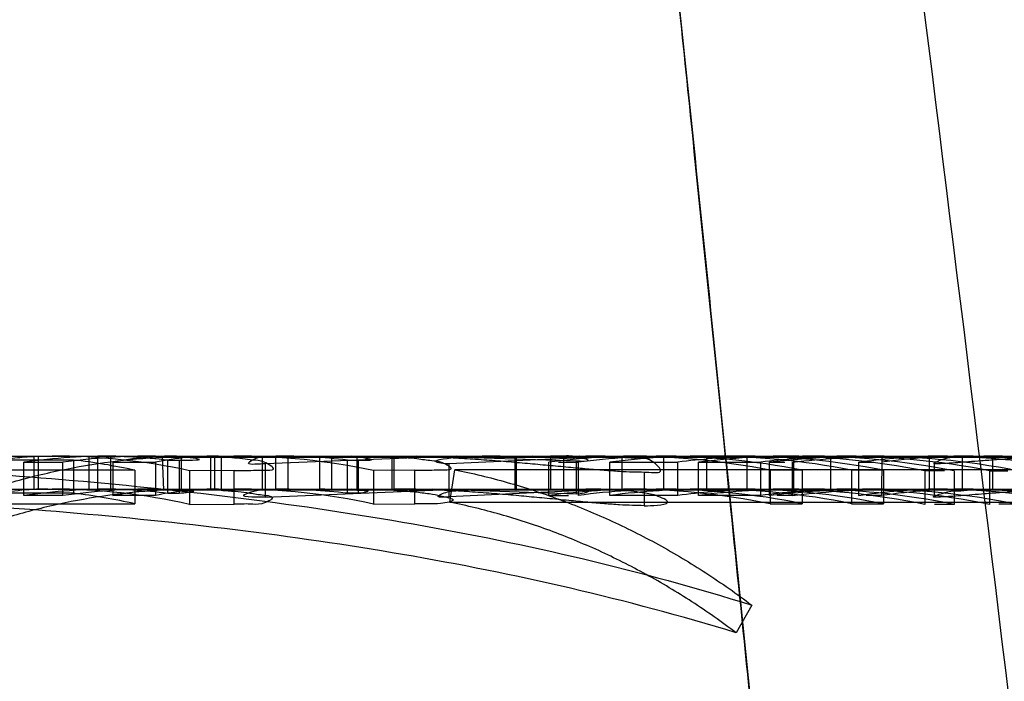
# Model space of a CAD drawing. Header units: millimetres. Extents: x 0 to 297, y 0 to 210.
# Tile 304 of 455: x 143.565 to 143.6364, y 160.7093 to 160.7574. Entities that reach past the tile are written whole.
import ezdxf

# ---------------------------------------------------------------- set-up
doc = ezdxf.new("R2010")
doc.units = ezdxf.units.MM
doc.header["$LTSCALE"] = 16.335
doc.layers.add('INTFCLR_144815', color=7, linetype='CONTINUOUS')

msp = doc.modelspace()

# ---------------------------------------------------------------- linework, layer by layer
at = {"layer": 'INTFCLR_144815', "color": 9, "linetype": 'Continuous'}
for p, q in [((143.5193338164, 160.7256984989), (143.6655571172, 160.7256984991)), ((143.571599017, 160.723297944), (143.571599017, 160.7256979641)), ((143.5844618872, 160.7232981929), (143.5844618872, 160.725698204)), ((143.603514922, 160.725698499), (143.603514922, 160.723298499)), ((143.6044647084, 160.723298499), (143.6044647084, 160.725698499)), ((143.6086853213, 160.725698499), (143.6086853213, 160.723298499)), ((143.6117246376, 160.723298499), (143.6117246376, 160.725698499)), ((143.5765616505, 160.7253977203), (143.5765616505, 160.7229863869)), ((143.5895432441, 160.7254064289), (143.5895432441, 160.7229954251)), ((143.6313797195, 160.7227096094), (143.6313797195, 160.7251310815)), ((143.5805329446, 160.722197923), (143.5805329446, 160.7246383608)), ((143.5936629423, 160.7222194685), (143.5936629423, 160.7246591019)), ((143.5637903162, 160.723298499), (143.5719442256, 160.723298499)), ((143.574820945, 160.723298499), (143.5763482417, 160.723298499)), ((143.5765159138, 160.723298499), (143.5840093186, 160.723298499)), ((143.5871232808, 160.7232984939), (143.5937560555, 160.7232985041)), ((143.5949722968, 160.7232984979), (143.6056295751, 160.7232984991)), ((143.6060723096, 160.723298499), (143.610484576, 160.723298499)), ((143.6111876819, 160.723298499), (143.6150085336, 160.723298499)), ((143.6170207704, 160.723298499), (143.6215296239, 160.723298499)), ((143.6218017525, 160.723298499), (143.6309177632, 160.723298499)), ((143.6327869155, 160.723298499), (143.6414473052, 160.7232984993))]:
    msp.add_line(p, q, dxfattribs=at)
at = {"layer": 'INTFCLR_144815', "color": 6, "linetype": 'Continuous'}
for p, q in [((143.5660368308, 160.723298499), (143.5660368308, 160.725698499)), ((143.5663217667, 160.725698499), (143.5663217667, 160.723298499)), ((143.5699903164, 160.725698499), (143.5699903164, 160.723298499)), ((143.5706432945, 160.723297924), (143.5706432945, 160.7256979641)), ((143.571599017, 160.7256979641), (143.5706432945, 160.7256979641)), ((143.5767041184, 160.7256158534), (143.571599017, 160.7256979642)), ((143.5765159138, 160.7256984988), (143.5796069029, 160.7256152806)), ((143.5788581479, 160.723298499), (143.5788581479, 160.725698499)), ((143.5791252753, 160.725698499), (143.5791252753, 160.723298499)), ((143.5825860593, 160.725698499), (143.5825860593, 160.723298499)), ((143.5966946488, 160.7256984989), (143.5828152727, 160.7251280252)), ((143.5835655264, 160.7232981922), (143.5835655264, 160.7256982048)), ((143.5844618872, 160.7256982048), (143.5835655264, 160.7256982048)), ((143.5894482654, 160.7256195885), (143.5844618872, 160.7256982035)), ((143.5867390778, 160.7256911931), (143.5871232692, 160.725698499)), ((143.5867390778, 160.7256911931), (143.5867390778, 160.7232909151)), ((143.5937560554, 160.725698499), (143.5876413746, 160.7256190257)), ((143.592137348, 160.7256195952), (143.5890847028, 160.725698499)), ((143.5894815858, 160.723298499), (143.5894815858, 160.725698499)), ((143.5919985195, 160.725698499), (143.5919985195, 160.723298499)), ((143.5949722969, 160.7256984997), (143.605402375, 160.7253421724)), ((143.5961600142, 160.7251455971), (143.6079035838, 160.7256984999)), ((143.6009502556, 160.723298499), (143.6009502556, 160.725698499)), ((143.605629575, 160.7256984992), (143.6010157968, 160.7256230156)), ((143.6022097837, 160.7256984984), (143.6010157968, 160.7256230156)), ((143.6022097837, 160.7256984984), (143.6010157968, 160.7256230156)), ((143.6275586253, 160.725673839), (143.6275408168, 160.7228309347)), ((143.6275586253, 160.725673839), (143.6310016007, 160.725673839)), ((143.6310016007, 160.7256737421), (143.6310016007, 160.7232728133)), ((143.6333760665, 160.725698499), (143.6333760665, 160.723298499)), ((143.6356140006, 160.723298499), (143.6356140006, 160.725698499)), ((143.5628705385, 160.7254124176), (143.5688720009, 160.7254124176)), ((143.5652762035, 160.7228298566), (143.5652762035, 160.7252469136)), ((143.5652762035, 160.7252437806), (143.568107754, 160.7252437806)), ((143.568107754, 160.7228266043), (143.568107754, 160.7252437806)), ((143.5688720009, 160.7254079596), (143.5688720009, 160.7229970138)), ((143.5717288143, 160.7252478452), (143.5717288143, 160.7228308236)), ((143.5717288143, 160.7252478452), (143.5748215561, 160.7252478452)), ((143.5748215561, 160.7252526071), (143.5748215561, 160.7228357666)), ((143.5753117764, 160.7256236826), (143.5754104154, 160.7232263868)), ((143.5753117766, 160.7256236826), (143.6524658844, 160.7256236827)), ((143.5757246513, 160.725397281), (143.5765616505, 160.7253977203)), ((143.5757246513, 160.7229859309), (143.5757246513, 160.725397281)), ((143.5767041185, 160.7256158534), (143.5767041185, 160.7232127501)), ((143.5796069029, 160.7256152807), (143.5796069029, 160.7232121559)), ((143.582815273, 160.722706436), (143.582815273, 160.7251280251)), ((143.5876413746, 160.7256190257), (143.5867708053, 160.7256243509)), ((143.5876413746, 160.7256190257), (143.5867708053, 160.7256243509)), ((143.5876413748, 160.7232160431), (143.5876413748, 160.7256190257)), ((143.5887596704, 160.7254063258), (143.5895432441, 160.7254064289)), ((143.5887596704, 160.7229953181), (143.5887596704, 160.7254063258)), ((143.5894482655, 160.725619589), (143.5894482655, 160.7232166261)), ((143.592137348, 160.7256195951), (143.592137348, 160.7232166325)), ((143.5961600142, 160.7227246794), (143.5961600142, 160.7251455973)), ((143.6010157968, 160.7256230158), (143.6010157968, 160.7232201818)), ((143.6033805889, 160.7228348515), (143.6033805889, 160.7252517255)), ((143.605402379, 160.7229287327), (143.605402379, 160.7253421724)), ((143.6055176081, 160.7252520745), (143.6055176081, 160.7228352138)), ((143.6078042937, 160.7228316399), (143.6078042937, 160.7252486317)), ((143.6078042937, 160.7252457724), (143.6127550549, 160.7252457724)), ((143.6127550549, 160.7228286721), (143.6127550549, 160.7252457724)), ((143.614247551, 160.7228323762), (143.614247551, 160.7252493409)), ((143.614247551, 160.7252465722), (143.6187768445, 160.7252465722)), ((143.6177592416, 160.725656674), (143.6148267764, 160.725656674)), ((143.6148267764, 160.7256557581), (143.6148267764, 160.7232541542)), ((143.6177592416, 160.725656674), (143.6177592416, 160.7232551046)), ((143.6187768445, 160.7228295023), (143.6187768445, 160.7252465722)), ((143.6194142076, 160.7228339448), (143.6194142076, 160.725250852)), ((143.6194142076, 160.7252438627), (143.6205263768, 160.7252438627)), ((143.6210822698, 160.7228266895), (143.6210822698, 160.7252438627)), ((143.6238285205, 160.7256563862), (143.621139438, 160.7256563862)), ((143.621139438, 160.7256553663), (143.621139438, 160.7232537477)), ((143.6238285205, 160.7256563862), (143.6238285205, 160.7232548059)), ((143.6258727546, 160.7252416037), (143.6258727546, 160.7228243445)), ((143.6258727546, 160.7252416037), (143.6269846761, 160.7252416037)), ((143.5733419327, 160.7246759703), (143.5641646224, 160.7246759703)), ((143.5733419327, 160.7246759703), (143.5733419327, 160.7222369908)), ((143.5805329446, 160.7246383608), (143.5773036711, 160.7246295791)), ((143.5773036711, 160.7246295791), (143.5773036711, 160.7221888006)), ((143.5936629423, 160.7246591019), (143.5906533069, 160.7246503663)), ((143.5906533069, 160.7246503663), (143.5906533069, 160.7222103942)), ((143.5961950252, 160.7223421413), (143.5965529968, 160.7247062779)), ((143.6769931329, 160.724706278), (143.5965529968, 160.7247062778)), ((143.6103115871, 160.7245365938), (143.6103115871, 160.7220922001)), ((143.6217745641, 160.7246672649), (143.61945946, 160.7246672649)), ((143.61945946, 160.7246613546), (143.61945946, 160.7222218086)), ((143.6217745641, 160.7246672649), (143.6217745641, 160.722227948)), ((143.6253540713, 160.7246732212), (143.6253540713, 160.7222341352)), ((143.6276691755, 160.7246672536), (143.6253540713, 160.7246672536)), ((143.6276691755, 160.7246672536), (143.6276691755, 160.7222279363)), ((143.6306691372, 160.7246218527), (143.6306691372, 160.7221807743)), ((143.6328061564, 160.7246215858), (143.6328061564, 160.722180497)), ((143.6353659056, 160.7246322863), (143.6367114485, 160.7246322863)), ((143.6353659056, 160.7246299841), (143.6353659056, 160.7221892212)), ((143.5688720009, 160.7230016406), (143.5628705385, 160.7230016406)), ((143.568107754, 160.7228266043), (143.5652762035, 160.7228266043)), ((143.5706432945, 160.723297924), (143.571599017, 160.723297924)), ((143.5767041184, 160.7232127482), (143.571599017, 160.723297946)), ((143.5748215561, 160.7228308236), (143.5717288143, 160.7228308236)), ((143.5719442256, 160.723298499), (143.574820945, 160.723298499)), ((143.652579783, 160.7232263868), (143.5754104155, 160.7232263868)), ((143.5765616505, 160.7229863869), (143.5757246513, 160.7229859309)), ((143.5763482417, 160.723298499), (143.5765159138, 160.723298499)), ((143.5796069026, 160.7232121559), (143.5765159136, 160.723298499)), ((143.5828152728, 160.722706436), (143.5966946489, 160.723298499)), ((143.5835655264, 160.7232981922), (143.5844618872, 160.7232981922)), ((143.5840093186, 160.723298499), (143.5871232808, 160.7232984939)), ((143.5844618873, 160.723298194), (143.5894482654, 160.723216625)), ((143.5866882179, 160.7232771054), (143.5876413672, 160.7232160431)), ((143.5866882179, 160.7232771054), (143.5876413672, 160.7232160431)), ((143.5871232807, 160.7232984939), (143.5867390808, 160.7232909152)), ((143.5876413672, 160.7232160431), (143.5937560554, 160.7232985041)), ((143.5895432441, 160.7229954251), (143.5887596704, 160.7229953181)), ((143.592137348, 160.7232166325), (143.5890847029, 160.723298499)), ((143.5937560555, 160.7232985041), (143.5949722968, 160.7232984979)), ((143.6054023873, 160.7229287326), (143.5949722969, 160.7232985)), ((143.607903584, 160.723298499), (143.596160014, 160.7227246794)), ((143.6009710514, 160.7232285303), (143.6018042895, 160.723296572)), ((143.6009710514, 160.7232285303), (143.6018042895, 160.723296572)), ((143.6010157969, 160.7232201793), (143.605629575, 160.7232985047)), ((143.6056295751, 160.7232984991), (143.6060723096, 160.723298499)), ((143.6127550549, 160.7228286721), (143.6078042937, 160.7228286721)), ((143.610484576, 160.723298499), (143.6111876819, 160.723298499)), ((143.6187768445, 160.7228295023), (143.614247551, 160.7228295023)), ((143.6148267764, 160.7232551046), (143.6177592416, 160.7232551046)), ((143.6150085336, 160.723298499), (143.6170207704, 160.723298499)), ((143.6210822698, 160.7228266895), (143.6199703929, 160.7228266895)), ((143.621139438, 160.7232548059), (143.6238285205, 160.7232548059)), ((143.6215296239, 160.723298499), (143.6218017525, 160.723298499)), ((143.6275408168, 160.7228243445), (143.6264290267, 160.7228243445)), ((143.6310016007, 160.7232729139), (143.6275586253, 160.7232729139)), ((143.6309177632, 160.723298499), (143.6327869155, 160.723298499)), ((143.5641646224, 160.7222369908), (143.5733419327, 160.7222369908)), ((143.5773036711, 160.7221888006), (143.5805329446, 160.722197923)), ((143.5906533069, 160.7222103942), (143.5936629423, 160.7222194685)), ((143.5961950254, 160.7223421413), (143.676579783, 160.7223421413)), ((143.61945946, 160.722227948), (143.6217745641, 160.722227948)), ((143.6253540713, 160.7222279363), (143.6276691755, 160.7222279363)), ((143.6373842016, 160.7221916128), (143.6360387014, 160.7221916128)), ((143.6181170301, 160.7148741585), (143.6169796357, 160.7128653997))]:
    msp.add_line(p, q, dxfattribs=at)
for centre, radius, start, end in [((143.57194869, 160.676179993), 0.0495185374, 90.0051656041, 97.7440058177), ((143.5673204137, 160.6785513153), 0.0471471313, 77.7753125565, 89.9900392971), ((143.5748203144, 160.6762657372), 0.0494327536, 89.9992691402, 97.80440072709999), ((143.5704132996, 160.6787237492), 0.046974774, 83.507786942, 89.7194708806), ((143.5763697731, 160.7018327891), 0.0238659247, 90.0516917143, 101.2131780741), ((143.5794270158, 160.7016994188), 0.0239990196, 90.0217669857, 101.0637060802), ((143.5805108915, 160.6761080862), 0.04959037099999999, 78.1984113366, 89.9921842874), ((143.5833933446, 160.6762732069), 0.04942530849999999, 83.7668541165, 89.8003995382), ((143.6104869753, 160.6689594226), 0.0567390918, 90.00242283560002, 97.1950055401), ((143.6126198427, 160.668981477), 0.0567170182, 90.0010069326, 97.19359067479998), ((143.6150106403, 160.667756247), 0.0579422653, 90.0020832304, 97.14444278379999), ((143.6088072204, 160.6704805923), 0.0552178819, 78.8771953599, 89.99564603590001), ((143.6111779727, 160.6704325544), 0.0552660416, 78.94577517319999, 89.9899341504), ((143.6215313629, 160.6664157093), 0.0592828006, 90.0016807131, 97.05750903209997), ((143.6147632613, 160.6704898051), 0.0552086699, 78.9402808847, 89.9957251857), ((143.6170506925, 160.6678192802), 0.0578792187, 89.99994679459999, 92.202040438), ((143.6170109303, 160.6704226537), 0.0552759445, 78.8826590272, 89.9898002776), ((143.6277185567, 160.6484494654), 0.07724905, 90.0028196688, 96.1712786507), ((143.6196636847, 160.6689149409), 0.056783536, 78.8245600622, 89.9961887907), ((143.6295054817, 160.6486249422), 0.0770735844, 91.44742872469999, 96.27426850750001), ((143.6233993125, 160.6664756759), 0.059222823, 89.99994221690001, 92.18687170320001), ((143.6217928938, 160.6688627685), 0.05683581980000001, 78.8269252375, 89.99106950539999), ((143.6242858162, 160.667719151), 0.0579793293, 78.9827873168, 89.99682514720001), ((143.6325610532, 160.6772215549), 0.0484773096, 91.84345059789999, 97.93025911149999), ((143.6263235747, 160.667675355), 0.0580232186, 79.0107852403, 89.99253681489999), ((143.6341419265, 160.6771204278), 0.0485780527, 90.00494769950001, 97.8098845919), ((143.630915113, 160.6663848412), 0.0593136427, 79.148038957, 89.9974399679), ((143.6327906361, 160.6664595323), 0.059239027, 79.1689651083, 90.0035985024), ((143.5637175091, 160.680479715), 0.0452229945, 77.7122491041, 83.45523027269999), ((143.6048052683, 161.205053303), 0.4798019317, 269.9149355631, 270.0850644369), ((143.619936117, 160.6677858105), 0.0579127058, 92.154193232, 97.12289690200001), ((143.6260355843, 160.6664177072), 0.05928079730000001, 92.13365334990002, 97.03333093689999), ((143.6313814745, 160.4020948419), 0.3225275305, 89.87345591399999, 90.12654408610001), ((143.5670340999, 160.7030496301), 0.0202491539, 90.0682628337, 102.2711624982), ((143.5719462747, 160.6756001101), 0.04769838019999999, 90.002461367, 98.0384966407), ((143.567317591, 160.6778190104), 0.04547972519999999, 77.316080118, 89.9861180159), ((143.5748231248, 160.6756086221), 0.0476899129, 90.0026188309, 98.0949087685), ((143.5637294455, 160.6797677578), 0.0435340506, 77.24375898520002, 83.21597154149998), ((143.570413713, 160.678025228), 0.0452732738, 83.2632107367, 89.70945100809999), ((143.5794397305, 160.7000311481), 0.0232675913, 90.0537614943, 101.4481735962), ((143.580510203, 160.6754846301), 0.0478140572, 77.7524052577, 89.9910688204), ((143.5833934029, 160.6756580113), 0.0476404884, 83.532427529, 89.79299183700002), ((143.6040929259, 161.1844579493), 0.4616234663, 269.9115861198, 270.0884138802), ((143.6104856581, 160.6686281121), 0.0546703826, 90.0011341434, 97.46739093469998), ((143.6126213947, 160.6686053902), 0.0546931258, 90.0026701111, 97.46291585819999), ((143.615009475, 160.6674664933), 0.0558320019, 90.0009661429, 97.41476053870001), ((143.6088108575, 160.670106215), 0.0531923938, 78.4519051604, 89.99939791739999), ((143.6111931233, 160.6701746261), 0.053123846, 78.51075510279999, 90.0058687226), ((143.6199377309, 160.6674576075), 0.0558409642, 92.2358127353, 97.39028029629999), ((143.6215304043, 160.6661717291), 0.05712676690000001, 90.00078267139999, 97.3243305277), ((143.6147668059, 160.6701143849), 0.0531842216, 78.5175428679, 89.9993810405), ((143.6170507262, 160.6675094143), 0.05578908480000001, 89.9999794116, 92.28461732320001), ((143.6170263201, 160.6701664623), 0.0531320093, 78.44495570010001, 90.0059845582), ((143.6260368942, 160.6661427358), 0.057155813, 92.21433308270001, 97.2975430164), ((143.627717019, 160.6488716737), 0.0744268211, 90.0017427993, 96.4050594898), ((143.6196687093, 160.6686112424), 0.0546873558, 78.3957077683, 90.00130692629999), ((143.6295064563, 160.6489996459), 0.07429891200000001, 91.5022466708, 96.5103313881), ((143.6233993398, 160.6662147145), 0.0570837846, 89.999967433, 92.26888745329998), ((143.6218084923, 160.6686649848), 0.0546334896, 78.3870928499, 90.00706812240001), ((143.6242916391, 160.6674680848), 0.055830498, 78.55920677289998, 90.0026786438), ((143.6325557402, 160.6766288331), 0.0466698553, 91.9083427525, 98.23288188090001), ((143.626338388, 160.667515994), 0.0557824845, 78.5790645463, 90.0074521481), ((143.6341479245, 160.676387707), 0.0469108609, 90.01244935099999, 98.0966838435), ((143.6309218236, 160.6661926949), 0.0571058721, 78.7299455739, 90.0040738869), ((143.6327947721, 160.6662386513), 0.0570598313, 78.7542677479, 90.007889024), ((143.6320938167, 160.4116148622), 0.3105664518, 89.86858175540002, 90.13141824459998)]:
    msp.add_arc(centre, radius, start, end, dxfattribs=at)
at = {"layer": 'INTFCLR_144815', "color": 7, "linetype": 'Continuous'}
for points, knots in [([(143.5667831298, 161.2100770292), (143.566373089, 161.2100848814), (143.5662042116, 161.2087925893), (143.5660589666, 161.207681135), (143.5660042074, 161.2062442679), (143.5659869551, 161.2048796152), (143.5659983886, 161.2034553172), (143.566030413, 161.201994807), (143.5660867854, 161.2002996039), (143.5661569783, 161.1986833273), (143.5662362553, 161.197109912), (143.5663101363, 161.1957737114), (143.5663935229, 161.1943741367), (143.5664867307, 161.192902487), (143.5665983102, 161.1912372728), (143.5667320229, 161.1893452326), (143.5668841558, 161.1872961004), (143.5670567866, 161.1850680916), (143.5672526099, 161.1826360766), (143.5674733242, 161.1799923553), (143.5677221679, 161.1771052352), (143.5680058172, 161.1739083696), (143.5683281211, 161.1703759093), (143.5686877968, 161.1665319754), (143.5690904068, 161.1623245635), (143.5695584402, 161.1575357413), (143.5700773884, 161.152332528), (143.5706549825, 161.1466421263), (143.5713021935, 161.1403644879), (143.5720546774, 161.1331737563), (143.5729021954, 161.1251847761), (143.5738649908, 161.1162156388), (143.5749525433, 161.1061901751), (143.5762053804, 161.0947454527), (143.5776218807, 161.0819025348), (143.579230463, 161.067404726), (143.5810436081, 161.0511325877), (143.5830331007, 161.0333214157), (143.585192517, 161.0139991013), (143.5874800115, 160.9935058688), (143.589908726, 160.9716852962), (143.5924376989, 160.9488655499), (143.5950563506, 160.925103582), (143.5977448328, 160.9005419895), (143.6005193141, 160.8749945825), (143.6033933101, 160.8482938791), (143.6063421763, 160.8206231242), (143.6093229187, 160.7923506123), (143.6123217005, 160.7635831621), (143.6153615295, 160.7340705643), (143.6184831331, 160.7033750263), (143.6205772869, 160.6825018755), (143.6216420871, 160.671812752)], [0, 0, 0, 0, 0.0022727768, 0.0047552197, 0.0072724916, 0.0099339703, 0.0124032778, 0.0151433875, 0.0180360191, 0.0218007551, 0.0241093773, 0.0267664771, 0.0292170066, 0.0318792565, 0.0349383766, 0.0384659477, 0.0423906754, 0.04632546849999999, 0.0508500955, 0.0559119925, 0.0610273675, 0.0669092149, 0.0736979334, 0.08068481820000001, 0.088304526, 0.0971210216, 0.107349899, 0.1172826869, 0.1288180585, 0.1423236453, 0.1573498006, 0.173339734, 0.1923142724, 0.213234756, 0.2371428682, 0.2639186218, 0.2940716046, 0.3278777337, 0.3632382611, 0.4018184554, 0.4421522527, 0.4849100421, 0.5290549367, 0.5746333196, 0.6218382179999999, 0.6714657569, 0.7234577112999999, 0.7760520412, 0.8290144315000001, 0.8837447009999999, 0.9404699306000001, 1, 1, 1, 1]), ([(143.6216420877, 160.6718127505), (143.6206718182, 160.6815487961), (143.6188388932, 160.699833), (143.6162211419, 160.7256264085), (143.6138914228, 160.7483495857), (143.6118089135, 160.7684819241), (143.6099361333, 160.7864469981), (143.6082507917, 160.8025039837), (143.6067157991, 160.8170403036), (143.6053008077, 160.8303690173), (143.6040006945, 160.8425571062), (143.6028249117, 160.853533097), (143.6017797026, 160.8632545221), (143.6008434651, 160.87193421), (143.6000042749, 160.8796924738), (143.599255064, 160.8866029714), (143.5985849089, 160.8927714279), (143.5979817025, 160.8983134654), (143.5974426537, 160.9032577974), (143.5969515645, 160.9077555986), (143.5965122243, 160.9117740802), (143.5961184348, 160.9153715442), (143.5957610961, 160.9186326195), (143.5954363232, 160.9215936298), (143.5951395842, 160.9242965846), (143.5948717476, 160.9267343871), (143.5946263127, 160.9289666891), (143.59440117, 160.9310130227), (143.5941953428, 160.9328827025), (143.5939997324, 160.9346586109), (143.5938167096, 160.9363193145), (143.5935909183, 160.9383671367), (143.5934308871, 160.9398175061), (143.5933210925, 160.9408124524)], [0, 0, 0, 0, 0.1085181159, 0.2038078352, 0.2875461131, 0.3618636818, 0.4282885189, 0.487877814, 0.5409311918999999, 0.5904083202, 0.6365382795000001, 0.6768771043, 0.7128403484, 0.7449807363, 0.7737025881, 0.7993897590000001, 0.8220747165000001, 0.8425199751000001, 0.8612199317, 0.8772376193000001, 0.8927018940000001, 0.9060547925, 0.9173756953, 0.9290872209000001, 0.9390925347, 0.9475344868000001, 0.9562877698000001, 0.964000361, 0.9703674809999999, 0.9771498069, 0.9838162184, 0.9888979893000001, 1, 1, 1, 1])]:
    msp.add_open_spline(points, degree=3, knots=knots, dxfattribs=at)
at = {"layer": 'INTFCLR_144815', "color": 9, "linetype": 'Continuous'}
msp.add_open_spline([(143.6916378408, 160.1957301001), (143.6844213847, 160.2727009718), (143.6675286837, 160.4429434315), (143.6384337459, 160.7009647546), (143.6045463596, 160.9622026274), (143.5795850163, 161.1300172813), (143.56678313, 161.2100770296)], degree=3, knots=[0, 0, 0, 0, 0.2268957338, 0.5020939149, 0.7620442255, 1, 1, 1, 1], dxfattribs=at)
at = {"layer": 'INTFCLR_144815', "color": 6, "linetype": 'Continuous'}
for points, knots in [([(143.5193338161, 160.725698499), (143.5275818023, 160.7256916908), (143.5441004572, 160.7255239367), (143.5688843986, 160.7242066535), (143.5937355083, 160.7211951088), (143.6100458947, 160.7174015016), (143.6181170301, 160.7148741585)], [0, 0, 0, 0, 0.2481974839, 0.4967363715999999, 0.7464265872, 1, 1, 1, 1]), ([(143.5627303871, 160.7252529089), (143.563240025, 160.7253591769), (143.5642262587, 160.7255280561), (143.5656568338, 160.7256692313), (143.5665729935, 160.7256984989), (143.5670099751, 160.725698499)], [0, 0, 0, 0, 0.3624100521, 0.6957995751, 1, 1, 1, 1]), ([(143.5828152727, 160.7251280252), (143.582406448, 160.7251314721), (143.5809689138, 160.7249407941), (143.582427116, 160.7257516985), (143.5831801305, 160.725659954), (143.5837284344, 160.7256984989), (143.5840093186, 160.7256984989)], [0, 0, 0, 0, 0.3250743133, 0.5811057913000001, 0.7766646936, 1, 1, 1, 1]), ([(143.5921898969, 160.7256984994), (143.5927142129, 160.7256984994), (143.5937925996, 160.7256851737), (143.5954179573, 160.7256300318), (143.5970558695, 160.7255444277), (143.598676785, 160.7254354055), (143.6002685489, 160.7253092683), (143.6018164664, 160.7251739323), (143.6033230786, 160.7250356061), (143.6047660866, 160.7249018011), (143.606123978, 160.7247779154), (143.6073575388, 160.724675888), (143.6084599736, 160.7245984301), (143.6094321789, 160.7245478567), (143.6100337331, 160.7245381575), (143.6103115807, 160.7245365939)], [0, 0, 0, 0, 0.0865907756, 0.1780905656, 0.2685651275, 0.3574485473, 0.4463816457, 0.5322644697, 0.6140607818, 0.6962449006, 0.7715996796, 0.8392473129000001, 0.9006583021, 0.9541127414, 1, 1, 1, 1]), ([(143.599845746, 160.725698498), (143.5995412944, 160.725698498), (143.5989730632, 160.7256929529), (143.5980131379, 160.7256668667), (143.5969735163, 160.7256072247), (143.5961633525, 160.7255316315), (143.5946142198, 160.7252930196), (143.5958258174, 160.72514774), (143.5961600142, 160.7251455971)], [0, 0, 0, 0, 0.1600461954, 0.2973519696, 0.5110986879, 0.6751231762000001, 0.8243135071, 1, 1, 1, 1]), ([(143.599845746, 160.725698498), (143.5995412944, 160.725698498), (143.5989730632, 160.7256929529), (143.5980131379, 160.7256668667), (143.5969735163, 160.7256072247), (143.5961633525, 160.7255316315), (143.5946142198, 160.7252930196), (143.5958258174, 160.72514774), (143.5961600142, 160.7251455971)], [0, 0, 0, 0, 0.1600461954, 0.2973519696, 0.5110986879, 0.6751231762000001, 0.8243135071, 1, 1, 1, 1]), ([(143.605402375, 160.7253421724), (143.6056822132, 160.725344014), (143.6067337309, 160.7252830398), (143.6051512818, 160.7257637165), (143.604446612, 160.7256699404), (143.6037602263, 160.725698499), (143.6035108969, 160.725698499)], [0, 0, 0, 0, 0.2322448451, 0.4608126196, 0.7930795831, 1, 1, 1, 1]), ([(143.605402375, 160.7253421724), (143.6056822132, 160.725344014), (143.6067337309, 160.7252830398), (143.6051512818, 160.7257637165), (143.604446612, 160.7256699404), (143.6037602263, 160.725698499), (143.6035108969, 160.725698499)], [0, 0, 0, 0, 0.2322448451, 0.4608126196, 0.7930795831, 1, 1, 1, 1]), ([(143.6103115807, 160.7245365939), (143.6107030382, 160.7245405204), (143.6119688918, 160.7242893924), (143.6106529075, 160.7257070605), (143.6095687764, 160.7254737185), (143.6083700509, 160.7256509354), (143.6072744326, 160.725681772), (143.6064919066, 160.7256984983), (143.6060723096, 160.7256984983)], [0, 0, 0, 0, 0.1690809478, 0.3034463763, 0.5252702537, 0.662338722, 0.8187739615, 1, 1, 1, 1]), ([(143.6363062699, 160.725698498), (143.6359343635, 160.725698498), (143.6352295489, 160.7256863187), (143.6342753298, 160.7256665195), (143.6331386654, 160.725547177), (143.6326012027, 160.7257242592), (143.6311285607, 160.7251327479), (143.6313797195, 160.7251310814)], [0, 0, 0, 0, 0.2224941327, 0.4178054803, 0.5859942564, 0.8497402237, 1, 1, 1, 1]), ([(143.6363062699, 160.725698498), (143.6359343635, 160.725698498), (143.6352295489, 160.7256863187), (143.6342753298, 160.7256665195), (143.6331386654, 160.725547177), (143.6326012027, 160.7257242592), (143.6311285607, 160.7251327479), (143.6313797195, 160.7251310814)], [0, 0, 0, 0, 0.2224941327, 0.4178054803, 0.5859942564, 0.8497402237, 1, 1, 1, 1]), ([(143.6427557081, 160.7256984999), (143.6422688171, 160.7256984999), (143.6412679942, 160.7256888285), (143.6398086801, 160.7256476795), (143.6384037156, 160.7255849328), (143.6371095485, 160.7255098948), (143.6359108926, 160.7254280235), (143.6348304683, 160.72534677), (143.6339001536, 160.7252743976), (143.6327670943, 160.7251899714), (143.6319471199, 160.7251354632), (143.6313797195, 160.7251310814)], [0, 0, 0, 0, 0.1282097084, 0.2635341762, 0.3844034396, 0.4985250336, 0.6048832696, 0.7007677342, 0.7838320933, 0.8505858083, 1, 1, 1, 1]), ([(143.5537477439, 160.7194823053), (143.5548708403, 160.7200867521), (143.5571487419, 160.7212121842), (143.560666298, 160.7226443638), (143.5642547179, 160.7238096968), (143.5679002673, 160.7247055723), (143.5715896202, 160.7253271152), (143.5740696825, 160.7255555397), (143.5753117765, 160.7256236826)], [0, 0, 0, 0, 0.1693161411, 0.3369560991, 0.5037653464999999, 0.6697343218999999, 0.8348603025, 1, 1, 1, 1]), ([(143.5765616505, 160.7253977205), (143.5768036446, 160.7253977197), (143.577202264, 160.725398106), (143.5786876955, 160.7254240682), (143.577151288, 160.7255886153), (143.5767041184, 160.7256158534)], [0, 0, 0, 0, 0.2574950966, 0.5233049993, 1, 1, 1, 1]), ([(143.5765616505, 160.7253977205), (143.5768036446, 160.7253977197), (143.577202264, 160.725398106), (143.5786876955, 160.7254240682), (143.577151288, 160.7255886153), (143.5767041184, 160.7256158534)], [0, 0, 0, 0, 0.2574950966, 0.5233049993, 1, 1, 1, 1]), ([(143.5805329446, 160.7246383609), (143.5809405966, 160.7246392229), (143.5816904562, 160.7246286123), (143.5824863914, 160.7247045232), (143.5838125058, 160.7246135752), (143.5826424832, 160.7253936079), (143.5819366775, 160.7253704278), (143.5808693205, 160.7255425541), (143.5801201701, 160.7255844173), (143.5796069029, 160.7256152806)], [0, 0, 0, 0, 0.1782262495, 0.3066395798, 0.4187336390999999, 0.5427142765, 0.6669531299, 0.7751937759, 1, 1, 1, 1]), ([(143.5895432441, 160.7254064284), (143.5898621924, 160.7254070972), (143.5911676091, 160.7253375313), (143.5898048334, 160.7255990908), (143.5894482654, 160.7256195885)], [0, 0, 0, 0, 0.4717443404, 1, 1, 1, 1]), ([(143.5936629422, 160.7246591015), (143.594009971, 160.7246603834), (143.5946533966, 160.7246533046), (143.5953834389, 160.7247151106), (143.5967012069, 160.7246295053), (143.5955813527, 160.7253206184), (143.5948146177, 160.7253357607), (143.5935988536, 160.7255389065), (143.5926963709, 160.7255876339), (143.592137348, 160.7256195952)], [0, 0, 0, 0, 0.1497001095, 0.2598669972, 0.3787259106, 0.4898979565, 0.6036331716, 0.7584583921, 1, 1, 1, 1]), ([(143.5965529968, 160.7247062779), (143.5978355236, 160.7244473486), (143.6003842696, 160.7238300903), (143.6041340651, 160.7226083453), (143.6078008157, 160.7210976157), (143.6113704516, 160.7193060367), (143.6148277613, 160.717239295), (143.6170356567, 160.7156905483), (143.6181170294, 160.7148741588)], [0, 0, 0, 0, 0.1642768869, 0.328872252, 0.4947033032, 0.6617291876, 0.8298803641, 1, 1, 1, 1]), ([(143.6169796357, 160.7128653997), (143.6090263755, 160.7153043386), (143.5929396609, 160.7189648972), (143.5684117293, 160.72186301), (143.5438854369, 160.7231313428), (143.5275174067, 160.7232915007), (143.5193338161, 160.723298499)], [0, 0, 0, 0, 0.2524479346, 0.5018346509, 0.7507678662, 1, 1, 1, 1]), ([(143.5754104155, 160.7232263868), (143.5742120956, 160.7231606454), (143.5718199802, 160.722940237), (143.5682621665, 160.7223405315), (143.5647478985, 160.72147651), (143.5612898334, 160.7203530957), (143.5579012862, 160.7189731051), (143.5557073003, 160.7178890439), (143.5546258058, 160.717306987)], [0, 0, 0, 0, 0.1652943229, 0.3305000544, 0.4964943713, 0.6632805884, 0.8308415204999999, 1, 1, 1, 1]), ([(143.5717288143, 160.7228258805), (143.5722389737, 160.7229304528), (143.5732615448, 160.7231053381), (143.5748047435, 160.7232634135), (143.5758345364, 160.723298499), (143.5763482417, 160.723298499)], [0, 0, 0, 0, 0.3359343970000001, 0.6686207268, 1, 1, 1, 1]), ([(143.5767041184, 160.7232127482), (143.5770069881, 160.7231936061), (143.5782621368, 160.7231671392), (143.5769150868, 160.7229863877), (143.5765616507, 160.7229863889)], [0, 0, 0, 0, 0.4619718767, 1, 1, 1, 1]), ([(143.5796069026, 160.7232121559), (143.5799422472, 160.7231912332), (143.5805491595, 160.7231438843), (143.5815390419, 160.7230499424), (143.5822722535, 160.7228914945), (143.583772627, 160.7227762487), (143.5824734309, 160.7221064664), (143.5816262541, 160.7222510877), (143.5809216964, 160.722198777), (143.5805329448, 160.722197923)], [0, 0, 0, 0, 0.1515673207, 0.2791813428, 0.4295052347, 0.5639571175, 0.697407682, 0.8246346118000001, 1, 1, 1, 1]), ([(143.5828152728, 160.722706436), (143.5825742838, 160.7227085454), (143.5821388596, 160.7227216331), (143.5806249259, 160.722725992), (143.5823450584, 160.7233055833), (143.5831498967, 160.7232721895), (143.5837221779, 160.723298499), (143.5840093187, 160.723298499)], [0, 0, 0, 0, 0.162347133, 0.3570784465, 0.6349890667, 0.8065692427, 1, 1, 1, 1]), ([(143.5894482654, 160.723216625), (143.5897262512, 160.723200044), (143.5908012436, 160.7232188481), (143.5897948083, 160.7229959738), (143.5895432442, 160.7229954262)], [0, 0, 0, 0, 0.5253894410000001, 1, 1, 1, 1]), ([(143.5894482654, 160.723216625), (143.5897262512, 160.723200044), (143.5908012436, 160.7232188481), (143.5897948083, 160.7229959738), (143.5895432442, 160.7229954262)], [0, 0, 0, 0, 0.5253894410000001, 1, 1, 1, 1]), ([(143.592137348, 160.7232166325), (143.5924629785, 160.7231973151), (143.5930585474, 160.7231552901), (143.5939863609, 160.7230662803), (143.5949165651, 160.7229407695), (143.5956304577, 160.7228028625), (143.5968943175, 160.7224805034), (143.5954652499, 160.7222129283), (143.5946901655, 160.7222393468), (143.5940240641, 160.7222208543), (143.5936629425, 160.7222194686)], [0, 0, 0, 0, 0.1360532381, 0.2479178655, 0.3931988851, 0.508380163, 0.6087851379, 0.7405845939, 0.8493817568, 1, 1, 1, 1]), ([(143.6103115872, 160.7220922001), (143.6100259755, 160.72209387), (143.6094289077, 160.722104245), (143.6084668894, 160.7221561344), (143.6073834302, 160.7222348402), (143.6061540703, 160.72234018), (143.6050308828, 160.7224462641), (143.6040526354, 160.722540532), (143.6032766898, 160.7226146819), (143.6025148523, 160.7226874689), (143.6017636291, 160.7227581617), (143.6010029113, 160.722827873), (143.6002209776, 160.722897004), (143.5994258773, 160.7229640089), (143.5986295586, 160.7230265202), (143.5978317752, 160.7230844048), (143.5970265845, 160.7231372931), (143.5962111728, 160.72318443), (143.5953875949, 160.7232249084), (143.5945631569, 160.723257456), (143.5937493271, 160.7232811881), (143.5929593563, 160.7232953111), (143.5924422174, 160.723298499), (143.5921898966, 160.723298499)], [0, 0, 0, 0, 0.0471605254, 0.0985816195, 0.1590546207, 0.2265271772, 0.302310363, 0.3453381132, 0.3888020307, 0.4310168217, 0.4717042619, 0.5133906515, 0.557151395, 0.6013191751, 0.6451410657, 0.6890419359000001, 0.7333932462, 0.778378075, 0.8239045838, 0.8695432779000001, 0.9146116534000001, 0.958337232, 1, 1, 1, 1]), ([(143.596160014, 160.7227246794), (143.5958873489, 160.7227264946), (143.5948831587, 160.7226427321), (143.5961307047, 160.7231900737), (143.5968316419, 160.7231655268), (143.5977457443, 160.7232594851), (143.5987497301, 160.7232867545), (143.5994468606, 160.723298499), (143.5998457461, 160.723298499)], [0, 0, 0, 0, 0.1513048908, 0.2941156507, 0.4357252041, 0.6150646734, 0.7786588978, 1, 1, 1, 1]), ([(143.596160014, 160.7227246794), (143.5958873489, 160.7227264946), (143.5948831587, 160.7226427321), (143.5961307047, 160.7231900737), (143.5968316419, 160.7231655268), (143.5977457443, 160.7232594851), (143.5987497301, 160.7232867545), (143.5994468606, 160.723298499), (143.5998457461, 160.723298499)], [0, 0, 0, 0, 0.1513048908, 0.2941156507, 0.4357252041, 0.6150646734, 0.7786588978, 1, 1, 1, 1]), ([(143.6035108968, 160.7232984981), (143.6037635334, 160.7232984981), (143.6044556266, 160.7232935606), (143.6051416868, 160.7232422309), (143.6067593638, 160.7231690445), (143.6056955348, 160.7229307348), (143.6054023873, 160.7229287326)], [0, 0, 0, 0, 0.2084420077, 0.5383414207, 0.7581281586, 1, 1, 1, 1]), ([(143.6103115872, 160.7220922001), (143.6106345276, 160.7220955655), (143.6110918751, 160.7220800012), (143.6124521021, 160.7222963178), (143.6110261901, 160.7229328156), (143.610263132, 160.7230149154), (143.6092981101, 160.7231577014), (143.608359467, 160.7232323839), (143.6072642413, 160.7232875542), (143.6064887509, 160.723298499), (143.6060723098, 160.723298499)], [0, 0, 0, 0, 0.1237988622, 0.2201107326, 0.3437415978, 0.4752114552, 0.5811254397, 0.7024065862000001, 0.8403664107, 1, 1, 1, 1]), ([(143.6313797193, 160.7227096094), (143.6310386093, 160.7227119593), (143.6324454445, 160.7231876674), (143.6330701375, 160.7231507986), (143.6340642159, 160.7232530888), (143.6351115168, 160.7232845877), (143.6358953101, 160.723298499), (143.6363062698, 160.723298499)], [0, 0, 0, 0, 0.2043179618, 0.3554328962, 0.5349269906, 0.7538493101, 1, 1, 1, 1]), ([(143.6313797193, 160.7227096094), (143.6310386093, 160.7227119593), (143.6324454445, 160.7231876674), (143.6330701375, 160.7231507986), (143.6340642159, 160.7232530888), (143.6351115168, 160.7232845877), (143.6358953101, 160.723298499), (143.6363062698, 160.723298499)], [0, 0, 0, 0, 0.2043179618, 0.3554328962, 0.5349269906, 0.7538493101, 1, 1, 1, 1]), ([(143.6427557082, 160.723298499), (143.6422668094, 160.723298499), (143.6412924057, 160.7232886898), (143.6398628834, 160.7232475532), (143.6385166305, 160.7231864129), (143.6372750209, 160.7231133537), (143.6361296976, 160.7230339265), (143.6350773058, 160.7229532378), (143.6341348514, 160.722877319), (143.6333026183, 160.7228115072), (143.6323989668, 160.7227456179), (143.6317648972, 160.7227126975), (143.6313797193, 160.7227096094)], [0, 0, 0, 0, 0.1287220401, 0.2565441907, 0.3765153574, 0.4835281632, 0.5840053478, 0.6787877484, 0.7614232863, 0.8329499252, 0.8985833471, 1, 1, 1, 1]), ([(143.6169796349, 160.7128654), (143.6159362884, 160.7136530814), (143.6138065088, 160.7151469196), (143.6104721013, 160.7171397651), (143.6070307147, 160.7188664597), (143.6034969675, 160.7203218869), (143.5998846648, 160.7214984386), (143.5974299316, 160.7220928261), (143.5961950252, 160.7223421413)], [0, 0, 0, 0, 0.1702925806, 0.3385298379, 0.5055802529, 0.6713830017, 0.8358911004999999, 1, 1, 1, 1])]:
    msp.add_open_spline(points, degree=3, knots=knots, dxfattribs=at)

doc.saveas('drawing.dxf')
